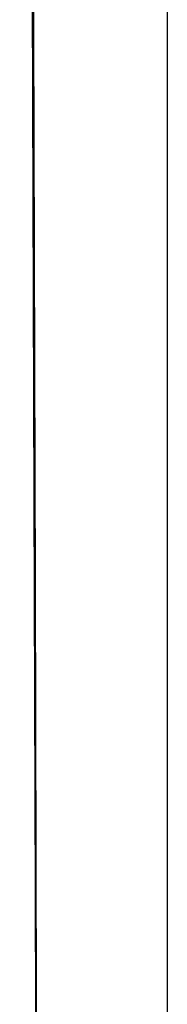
# Model space of a CAD drawing. Header units: metres. Extents: x 209848 to 209928, y 1182430 to 1182563.
# Tile 328 of 656: x 209852.8548 to 209852.9197, y 1182478.608 to 1182479.0417. Entities that reach past the tile are written whole.
import ezdxf

# ---------------------------------------------------------------- set-up
doc = ezdxf.new("R2010")
doc.units = ezdxf.units.M
doc.header["$MEASUREMENT"] = 0
doc.linetypes.add('DGN Style 2', pattern=[15.036391, 9.021834, -6.014556])
doc.layers.get('0').update_dxf_attribs({"color": 254})

# ---------------------------------------------------------------- blocks, each defined once
blk = doc.blocks.new('*U2')
at = {"color": 40, "linetype": 'Continuous'}
for p, q in [((1.575, -19.9683), (1.575, -20.06663)), ((1.575, -20.06663), (1.575, -20.16497)), ((1.575, -20.16497), (1.575, -20.26334)), ((1.575, -20.26334), (1.575, -20.36172)), ((1.575, -20.36172), (1.575, -20.46013))]:
    blk.add_line(p, q, dxfattribs=at)
blk = doc.blocks.new('*U3')
at = {"color": 40, "linetype": 'Continuous'}
for p, q in [((1.575, -19.9741), (1.575, -20.07298)), ((1.575, -20.07298), (1.575, -20.17185)), ((1.575, -20.17185), (1.575, -20.27073)), ((1.575, -20.27073), (1.575, -20.36962)), ((1.575, -20.36962), (1.575, -20.46851))]:
    blk.add_line(p, q, dxfattribs=at)
blk = doc.blocks.new('*U4')
at = {"color": 40, "linetype": 'Continuous'}
for p, q in [((1.575, -20.00319), (1.575, -20.1019)), ((1.575, -20.1019), (1.575, -20.20061)), ((1.575, -20.20061), (1.575, -20.29933)), ((1.575, -20.29933), (1.575, -20.39804)), ((1.575, -20.39804), (1.575, -20.49676))]:
    blk.add_line(p, q, dxfattribs=at)
blk = doc.blocks.new('*U5')
at = {"color": 40, "linetype": 'Continuous'}
for p, q in [((1.575, -19.98775), (1.575, -20.08659)), ((1.575, -20.08659), (1.575, -20.18544)), ((1.575, -20.18544), (1.575, -20.28431)), ((1.575, -20.28431), (1.575, -20.38319)), ((1.575, -20.38319), (1.575, -20.48209))]:
    blk.add_line(p, q, dxfattribs=at)
blk = doc.blocks.new('*U6')
at = {"color": 40, "linetype": 'Continuous'}
for p, q in [((1.575, -19.97699), (1.575, -20.07875)), ((1.575, -20.07875), (1.575, -20.18053)), ((1.575, -20.18053), (1.575, -20.28233)), ((1.575, -20.28233), (1.575, -20.38413)), ((1.575, -20.38413), (1.575, -20.48595))]:
    blk.add_line(p, q, dxfattribs=at)
blk = doc.blocks.new('*U7')
at = {"color": 40, "linetype": 'Continuous'}
for p, q in [((1.575, -19.95588), (1.575, -20.05504)), ((1.575, -20.05504), (1.575, -20.15422)), ((1.575, -20.15422), (1.575, -20.25339)), ((1.575, -20.25339), (1.575, -20.35258)), ((1.575, -20.35258), (1.575, -20.45176)), ((1.575, -20.45176), (1.575, -20.55096))]:
    blk.add_line(p, q, dxfattribs=at)
blk = doc.blocks.new('*U8')
at = {"color": 40, "linetype": 'Continuous'}
for p, q in [((1.575, -19.94173), (1.575, -20.04399)), ((1.575, -20.04399), (1.575, -20.14645)), ((1.575, -20.14645), (1.575, -20.24895)), ((1.575, -20.24895), (1.575, -20.35167)), ((1.575, -20.35167), (1.575, -20.45443))]:
    blk.add_line(p, q, dxfattribs=at)
blk = doc.blocks.new('*U9')
at = {"color": 40, "linetype": 'Continuous'}
for p, q in [((1.575, -19.94928), (1.575, -20.05087)), ((1.575, -20.05087), (1.575, -20.15248)), ((1.575, -20.15248), (1.575, -20.25411)), ((1.575, -20.25411), (1.575, -20.35576)), ((1.575, -20.35576), (1.575, -20.45744))]:
    blk.add_line(p, q, dxfattribs=at)
blk = doc.blocks.new('ATTEMP')
at = {"color": 5, "linetype": 'Continuous', "flags": 128}
for points in [[(-6.9909, -21.48001), (-6.99153, -21.23823), (-6.99218, -20.99606), (-6.99285, -20.75355), (-6.99353, -20.51076), (-6.9942, -20.2677), (-6.99485, -20.02443), (-6.99547, -19.78098), (-6.99604, -19.53736), (-6.99654, -19.29362), (-6.99695, -19.04977), (-6.99725, -18.80583), (-6.99741, -18.56183), (-6.99742, -18.31778), (-6.99726, -18.07371), (-6.99688, -17.82962)], [(-6.99135, -21.3265), (-6.99198, -21.10465), (-6.99263, -20.88453), (-6.9933, -20.66613), (-6.994, -20.44868), (-6.99471, -20.22988), (-6.99544, -20.00976), (-6.99617, -19.78848), (-6.9969, -19.56615), (-6.99761, -19.3429), (-6.99829, -19.11881), (-6.99893, -18.89398), (-6.9995, -18.6685), (-6.99999, -18.44243), (-7.00037, -18.21583), (-7.00062, -17.98878), (-7.00073, -17.76131)], [(-6.99132, -21.3364), (-6.99195, -21.11485), (-6.9926, -20.89502), (-6.99327, -20.67691), (-6.99396, -20.46055), (-6.99466, -20.24593), (-6.99536, -20.03307), (-6.99606, -19.82199), (-6.99675, -19.61268), (-6.99742, -19.40517), (-6.99808, -19.19799), (-6.9987, -18.98927), (-6.99929, -18.77914), (-6.99983, -18.56776), (-7.0003, -18.35526), (-7.00069, -18.14175), (-7.00097, -17.92735), (-7.00114, -17.71213)], [(-6.99134, -21.32933), (-6.99197, -21.10757), (-6.99262, -20.88753), (-6.99329, -20.66921), (-6.99398, -20.45265), (-6.99468, -20.23783), (-6.99539, -20.02478), (-6.99609, -19.81351), (-6.99678, -19.60402), (-6.99745, -19.39633), (-6.9981, -19.19043), (-6.99871, -18.98635), (-6.99928, -18.78408), (-6.99979, -18.58362), (-7.00024, -18.38499), (-7.00062, -18.1882), (-7.00092, -17.9913), (-7.00113, -17.79282)], [(-6.99134, -21.3309), (-6.99196, -21.10919), (-6.99262, -20.88919), (-6.99329, -20.67093), (-6.99398, -20.4544), (-6.99468, -20.23963), (-6.99538, -20.02663), (-6.99608, -19.8154), (-6.99677, -19.60595), (-6.99745, -19.39829), (-6.99809, -19.19244), (-6.9987, -18.98839), (-6.99927, -18.78615), (-6.99978, -18.58574), (-7.00024, -18.38714), (-7.00062, -18.19038), (-7.00092, -17.99544), (-7.00112, -17.80234)], [(-6.99132, -21.3364), (-6.99195, -21.11485), (-6.9926, -20.89502), (-6.99327, -20.67691), (-6.99396, -20.46055), (-6.99466, -20.24593), (-6.99536, -20.03307), (-6.99606, -19.82199), (-6.99675, -19.61268), (-6.99742, -19.40517), (-6.99807, -19.19944), (-6.99868, -18.99553), (-6.99925, -18.79342), (-6.99977, -18.59312), (-7.00022, -18.39465), (-7.0006, -18.198), (-7.00091, -18.00318), (-7.00112, -17.81019)], [(-6.99133, -21.3331), (-6.99196, -21.11146), (-6.99261, -20.89153), (-6.99328, -20.67332), (-6.99397, -20.45686), (-6.99467, -20.24215), (-6.99537, -20.02921), (-6.99607, -19.81803), (-6.99677, -19.60864), (-6.99744, -19.40104), (-6.99808, -19.19524), (-6.9987, -18.99125), (-6.99926, -18.78906), (-6.99978, -18.58869), (-7.00023, -18.39015), (-7.00061, -18.19343), (-7.00091, -17.99854), (-7.00112, -17.80548)], [(-6.99132, -21.3364), (-6.99195, -21.11485), (-6.9926, -20.89502), (-6.99327, -20.67691), (-6.99396, -20.46055), (-6.99466, -20.24593), (-6.99536, -20.03307), (-6.99606, -19.82199), (-6.99675, -19.61268), (-6.99742, -19.40517), (-6.99807, -19.19944), (-6.99868, -18.99553), (-6.99925, -18.79342), (-6.99977, -18.59312), (-7.00022, -18.39465), (-7.0006, -18.198), (-7.00091, -18.00318), (-7.00112, -17.81019)]]:
    blk.add_lwpolyline(points, dxfattribs=at)
at = {"color": 3, "linetype": 'Continuous'}
for name in ['*U9', '*U8', '*U7', '*U6', '*U4', '*U5', '*U3', '*U2']:
    blk.add_blockref(name, (-8.51117, 0), dxfattribs=at)

msp = doc.modelspace()

# ---------------------------------------------------------------- block references
at = {"color": 1, "linetype": 'DGN Style 2'}
msp.add_blockref('ATTEMP', (209859.85591, 1182499.06107), dxfattribs=at)

doc.saveas('drawing.dxf')
